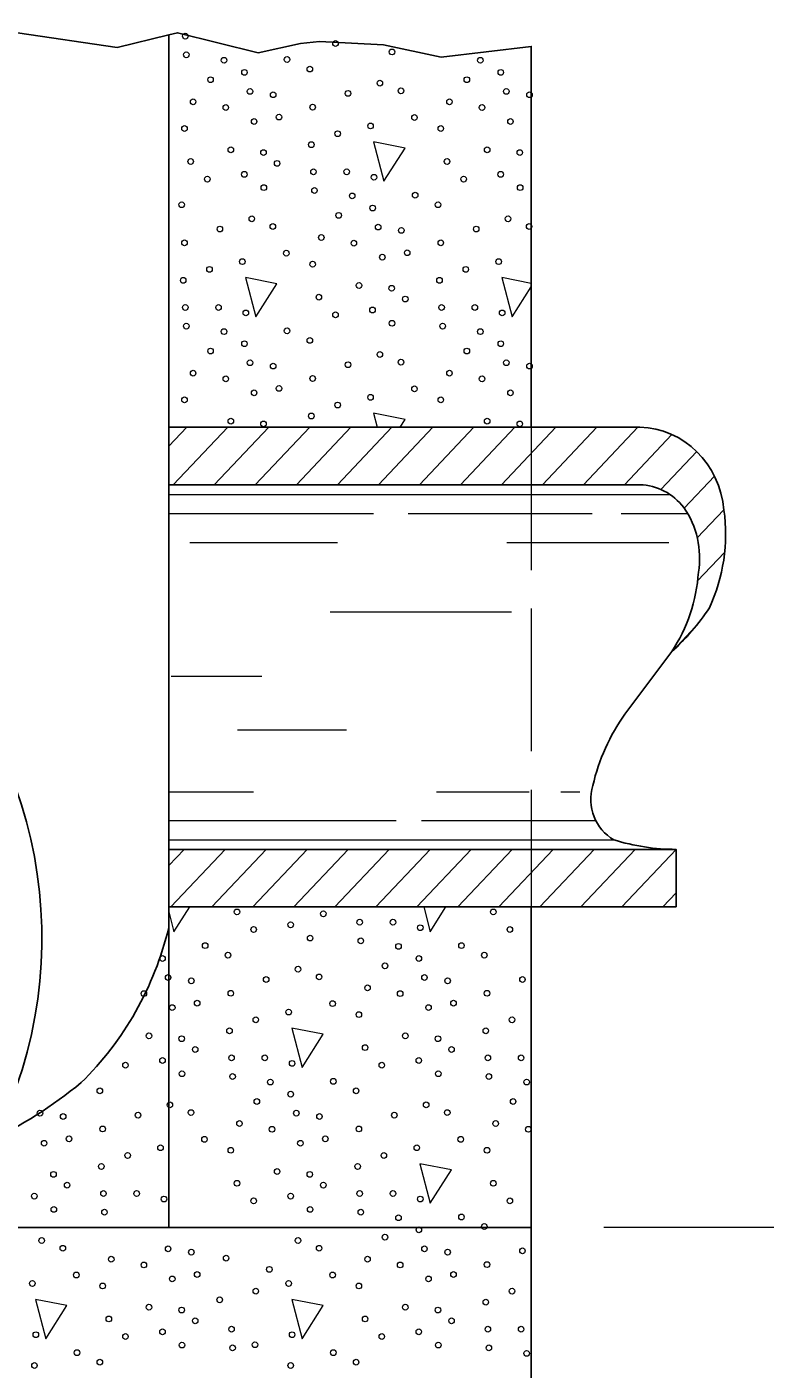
# Model space of a CAD drawing. Extents: x -410.5 to -376.5, y 1617.6 to 1661.6.
# Drawn here: x -402.048 to -400.125, y 1652.563 to 1656.059 of the extents above; entities that cross this region are included whole.
import ezdxf

# ---------------------------------------------------------------- set-up
doc = ezdxf.new("R2010")
doc.units = 0
doc.header["$LTSCALE"] = 0.062
doc.linetypes.add('LONG_DASHED', pattern=[7.5, 6, -1.5])
doc.layers.add('1', color=7, linetype='Continuous', lineweight=13)

msp = doc.modelspace()

# ---------------------------------------------------------------- linework, layer by layer
at = {"layer": '1', "lineweight": 25}
for p, q in [((-401.67833, 1655.01608), (-401.67833, 1656.03808)), ((-400.45108, 1655.01608), (-401.67833, 1655.01608)), ((-401.67833, 1653.91675), (-401.67833, 1654.86617)), ((-400.49033, 1654.26892), (-400.36817, 1654.43167)), ((-401.67833, 1652.9315), (-401.67833, 1653.71308)), ((-400.73433, 1652.9315), (-405.35992, 1652.9315))]:
    msp.add_line(p, q, dxfattribs=at)
at = {"layer": '1'}
for p, q in [((-400.73442, 1655.39083), (-400.81092, 1655.40583)), ((-400.81092, 1655.40583), (-400.78392, 1655.30333)), ((-400.78392, 1655.30333), (-400.73442, 1655.38142)), ((-401.14475, 1655.05242), (-401.13508, 1655.01617)), ((-401.06275, 1655.0365), (-401.14475, 1655.05242)), ((-401.67833, 1654.96667), (-401.63158, 1655.01608)), ((-401.66642, 1654.86617), (-401.52483, 1655.01608)), ((-401.55958, 1654.86617), (-401.418, 1655.01608)), ((-401.45283, 1654.86617), (-401.31117, 1655.01608)), ((-401.346, 1654.86617), (-401.20442, 1655.01608)), ((-401.23917, 1654.86617), (-401.09758, 1655.01608)), ((-401.13242, 1654.86617), (-400.99075, 1655.01608)), ((-401.07575, 1655.01617), (-401.06275, 1655.0365)), ((-401.02558, 1654.86617), (-400.884, 1655.01608)), ((-400.91875, 1654.86617), (-400.77717, 1655.01608)), ((-400.812, 1654.86617), (-400.67033, 1655.01608)), ((-400.70517, 1654.86617), (-400.56358, 1655.01608)), ((-400.59842, 1654.86617), (-400.45675, 1655.01608)), ((-400.49167, 1654.86617), (-400.368, 1654.99708)), ((-400.3965, 1654.85383), (-400.30317, 1654.95267)), ((-400.33567, 1654.80517), (-400.25692, 1654.8885)), ((-401.67833, 1654.84117), (-400.37325, 1654.84117)), ((-401.67833, 1654.79125), (-401.14475, 1654.79125)), ((-401.05433, 1654.79125), (-400.57583, 1654.79125)), ((-400.50042, 1654.79125), (-400.32675, 1654.79125)), ((-400.30192, 1654.72783), (-400.2325, 1654.80133)), ((-401.62325, 1654.71625), (-401.239, 1654.71625)), ((-400.79808, 1654.71625), (-400.37617, 1654.71625)), ((-400.30092, 1654.61575), (-400.23058, 1654.69017)), ((-401.25775, 1654.53542), (-400.78575, 1654.53542)), ((-400.36658, 1654.43317), (-400.30625, 1654.49717)), ((-401.67225, 1654.36783), (-401.43625, 1654.36783)), ((-401.49892, 1654.22825), (-401.21575, 1654.22825)), ((-401.67833, 1654.06667), (-401.4575, 1654.06667)), ((-400.98083, 1654.06667), (-400.73975, 1654.06667)), ((-400.65683, 1654.06667), (-400.60792, 1654.06667)), ((-401.67833, 1653.99167), (-401.08633, 1653.99167)), ((-401.02042, 1653.99167), (-400.56617, 1653.99167)), ((-401.67833, 1653.94175), (-400.51917, 1653.94175)), ((-401.67833, 1653.87433), (-401.63825, 1653.91675)), ((-401.673, 1653.76683), (-401.53142, 1653.91675)), ((-401.56625, 1653.76683), (-401.42458, 1653.91675)), ((-401.4595, 1653.76683), (-401.31783, 1653.91675)), ((-401.35267, 1653.76683), (-401.211, 1653.91675)), ((-401.24583, 1653.76692), (-401.10417, 1653.91675)), ((-401.13908, 1653.76683), (-400.99742, 1653.91675)), ((-401.03225, 1653.76683), (-400.89067, 1653.91675)), ((-400.9255, 1653.76683), (-400.78383, 1653.91675)), ((-400.81867, 1653.76683), (-400.67708, 1653.91675)), ((-400.71183, 1653.76683), (-400.57025, 1653.91675)), ((-400.60508, 1653.76683), (-400.4635, 1653.91675)), ((-400.3915, 1653.76683), (-400.35675, 1653.80358)), ((-395.31625, 1652.9315), (-400.54525, 1652.9315))]:
    msp.add_line(p, q, dxfattribs=at)
at = {"layer": '1', "linetype": 'LONG_DASHED'}
msp.add_line((-400.73433, 1655.01608), (-400.73433, 1653.76683), dxfattribs=at)
at = {"layer": '1', "lineweight": 25}
for points in [[(-404.41592, 1656.02175), (-404.2725, 1655.98967), (-404.153, 1656.02075), (-403.98442, 1656.00208), (-403.92575, 1656.00492), (-403.82517, 1656.03917), (-403.76458, 1656.03192), (-403.7105, 1656.02975), (-403.49083, 1655.99067), (-403.33433, 1656.03883), (-403.13075, 1656.01808), (-402.962, 1656.05208), (-402.852, 1656.05892), (-402.67125, 1656.00367), (-402.5025, 1656.03467), (-402.27992, 1655.99658), (-402.12158, 1656.03267), (-402.07225, 1656.04367), (-401.81283, 1656.0055), (-401.67833, 1656.03808)], [(-401.67833, 1656.03808), (-401.65542, 1656.04358), (-401.44525, 1655.99133), (-401.33525, 1656.01533), (-401.286, 1656.02033), (-401.11925, 1656.01175), (-400.96875, 1655.98), (-400.73433, 1656.00792), (-400.73433, 1655.01608), (-401.67833, 1655.01608)], [(-401.67833, 1655.01608), (-401.67833, 1654.86617), (-400.45108, 1654.86617)], [(-405.35992, 1654.77925), (-405.35992, 1652.13192), (-400.73433, 1652.13192), (-400.73433, 1653.76683), (-401.67833, 1653.76683), (-401.67833, 1653.71308)]]:
    msp.add_lwpolyline(points, dxfattribs=at)
at = {"layer": '1'}
for points in [[(-401.14475, 1655.75908), (-401.11775, 1655.65675), (-401.06275, 1655.74317)], [(-401.47842, 1655.40583), (-401.45142, 1655.30333), (-401.3965, 1655.38983)], [(-401.35792, 1653.45125), (-401.33092, 1653.34892), (-401.276, 1653.43533)], [(-401.02417, 1653.09792), (-400.99725, 1652.9955), (-400.94225, 1653.082)], [(-402.0255, 1652.74458), (-401.9985, 1652.64217), (-401.9435, 1652.72858)], [(-401.35792, 1652.74458), (-401.33092, 1652.64217), (-401.276, 1652.72858)]]:
    msp.add_lwpolyline(points, close=True, dxfattribs=at)
at = {"layer": '1', "lineweight": 25}
msp.add_lwpolyline([(-400.35675, 1653.76683), (-401.67833, 1653.76683), (-401.67833, 1653.91675), (-400.35675, 1653.91675)], close=True, dxfattribs=at)
at = {"layer": '1'}
for points in [[(-400.49825, 1653.76683), (-400.35675, 1653.91667), (-400.35675, 1653.91667)], [(-401.67842, 1653.75392), (-401.66467, 1653.70217), (-401.62375, 1653.76683)], [(-401.01425, 1653.76683), (-400.99725, 1653.70217), (-400.95625, 1653.76683)]]:
    msp.add_lwpolyline(points, dxfattribs=at)
for centre, major_axis in [((-401.63519, 1656.0348), (0, -0.00756)), ((-401.24403, 1656.01572), (0, 0.00756)), ((-401.09684, 1655.99346), (0, -0.00756)), ((-401.63252, 1655.98616), (0, -0.00756)), ((-401.53423, 1655.97185), (0, 0.00756)), ((-401.37024, 1655.97373), (0, -0.00756)), ((-400.86672, 1655.97185), (0, 0.00756)), ((-401.56944, 1655.92126), (0, 0.00756)), ((-401.4811, 1655.94034), (0, 0.00756)), ((-401.31078, 1655.94894), (0, -0.00756)), ((-400.90193, 1655.92126), (0, 0.00756)), ((-400.8136, 1655.94034), (0, 0.00756)), ((-401.46664, 1655.89075), (0, 0.00756)), ((-401.21132, 1655.88569), (0, -0.00756)), ((-401.12838, 1655.91237), (0, -0.00756)), ((-401.07342, 1655.89234), (0, -0.00756)), ((-400.79913, 1655.89075), (0, 0.00756)), ((-401.61477, 1655.86372), (0, 0.00756)), ((-401.52978, 1655.84876), (0, 0.00756)), ((-401.40629, 1655.8821), (0, -0.00756)), ((-401.30355, 1655.84965), (0, -0.00756)), ((-400.94726, 1655.86372), (0, 0.00756)), ((-400.86227, 1655.84876), (0, 0.00756)), ((-400.73878, 1655.8821), (0, -0.00756)), ((-401.45591, 1655.81249), (0, 0.00756)), ((-401.39099, 1655.82397), (0, -0.00756)), ((-401.03832, 1655.82267), (0, 0.00756)), ((-400.7884, 1655.81249), (0, 0.00756)), ((-401.6373, 1655.79405), (0, 0.00756)), ((-401.23841, 1655.78068), (0, -0.00756)), ((-401.15275, 1655.80071), (0, -0.00756)), ((-400.96979, 1655.79405), (0, 0.00756)), ((-401.30683, 1655.75206), (0, -0.00756)), ((-401.62106, 1655.70819), (0, 0.00756)), ((-401.51654, 1655.73875), (0, 0.00756)), ((-401.43149, 1655.73139), (0, 0.00756)), ((-400.95355, 1655.70819), (0, 0.00756)), ((-400.84903, 1655.73875), (0, 0.00756)), ((-400.76398, 1655.73139), (0, 0.00756)), ((-401.48138, 1655.6748), (0, 0.00756)), ((-401.39605, 1655.70342), (0, -0.00756)), ((-401.30143, 1655.68145), (0, -0.00756)), ((-401.21488, 1655.68145), (0, 0.00756)), ((-400.81387, 1655.6748), (0, 0.00756)), ((-401.57778, 1655.66237), (0, 0.00756)), ((-401.4306, 1655.64011), (0, -0.00756)), ((-401.14373, 1655.66714), (0, -0.00756)), ((-400.91027, 1655.66237), (0, 0.00756)), ((-400.76309, 1655.64011), (0, -0.00756)), ((-401.29876, 1655.63281), (0, -0.00756)), ((-401.20047, 1655.6185), (0, 0.00756)), ((-401.03649, 1655.62038), (0, -0.00756)), ((-401.64453, 1655.59559), (0, -0.00756)), ((-401.23568, 1655.56791), (0, 0.00756)), ((-401.14735, 1655.58699), (0, 0.00756)), ((-400.97702, 1655.59559), (0, -0.00756)), ((-401.46214, 1655.55902), (0, -0.00756)), ((-401.40718, 1655.53899), (0, -0.00756)), ((-401.13289, 1655.5374), (0, 0.00756)), ((-400.79463, 1655.55902), (0, -0.00756)), ((-400.73967, 1655.53899), (0, -0.00756)), ((-401.54507, 1655.53234), (0, -0.00756)), ((-401.28102, 1655.51037), (0, 0.00756)), ((-401.07253, 1655.52875), (0, -0.00756)), ((-400.87756, 1655.53234), (0, -0.00756)), ((-401.6373, 1655.4963), (0, -0.00756)), ((-401.37208, 1655.46932), (0, 0.00756)), ((-401.19602, 1655.49541), (0, 0.00756)), ((-401.05724, 1655.47062), (0, -0.00756)), ((-400.96979, 1655.4963), (0, -0.00756)), ((-401.4865, 1655.44736), (0, -0.00756)), ((-401.30355, 1655.4407), (0, 0.00756)), ((-401.12215, 1655.45914), (0, 0.00756)), ((-400.81899, 1655.44736), (0, -0.00756)), ((-401.64058, 1655.39871), (0, -0.00756)), ((-401.57216, 1655.42733), (0, -0.00756)), ((-400.97307, 1655.39871), (0, -0.00756)), ((-400.90465, 1655.42733), (0, -0.00756)), ((-401.18278, 1655.3854), (0, 0.00756)), ((-401.09773, 1655.37804), (0, 0.00756)), ((-401.63519, 1655.3281), (0, -0.00756)), ((-401.54863, 1655.3281), (0, 0.00756)), ((-401.2873, 1655.35484), (0, 0.00756)), ((-401.0623, 1655.35007), (0, -0.00756)), ((-400.96768, 1655.3281), (0, -0.00756)), ((-400.88112, 1655.3281), (0, 0.00756)), ((-401.47749, 1655.31379), (0, -0.00756)), ((-401.24403, 1655.30902), (0, 0.00756)), ((-401.14763, 1655.32145), (0, 0.00756)), ((-400.80998, 1655.31379), (0, -0.00756)), ((-401.63252, 1655.27946), (0, -0.00756)), ((-401.53423, 1655.26515), (0, 0.00756)), ((-401.37024, 1655.26703), (0, -0.00756)), ((-401.09684, 1655.28676), (0, -0.00756)), ((-400.96501, 1655.27946), (0, -0.00756)), ((-400.86672, 1655.26515), (0, 0.00756)), ((-401.4811, 1655.23364), (0, 0.00756)), ((-401.31078, 1655.24224), (0, -0.00756)), ((-400.8136, 1655.23364), (0, 0.00756)), ((-401.56944, 1655.21456), (0, 0.00756)), ((-401.46664, 1655.18405), (0, 0.00756)), ((-401.12838, 1655.20567), (0, -0.00756)), ((-401.07342, 1655.18564), (0, -0.00756)), ((-400.90193, 1655.21456), (0, 0.00756)), ((-400.79913, 1655.18405), (0, 0.00756)), ((-401.61477, 1655.15702), (0, 0.00756)), ((-401.40629, 1655.1754), (0, -0.00756)), ((-401.21132, 1655.17899), (0, -0.00756)), ((-400.94726, 1655.15702), (0, 0.00756)), ((-400.73878, 1655.1754), (0, -0.00756)), ((-401.52978, 1655.14206), (0, 0.00756)), ((-401.39099, 1655.11727), (0, -0.00756)), ((-401.30355, 1655.14295), (0, -0.00756)), ((-401.03832, 1655.11597), (0, 0.00756)), ((-400.86227, 1655.14206), (0, 0.00756)), ((-401.6373, 1655.08735), (0, 0.00756)), ((-401.45591, 1655.10579), (0, 0.00756)), ((-401.15275, 1655.09401), (0, -0.00756)), ((-400.96979, 1655.08735), (0, 0.00756)), ((-400.7884, 1655.10579), (0, 0.00756)), ((-401.30683, 1655.04536), (0, -0.00756)), ((-401.23841, 1655.07398), (0, -0.00756)), ((-401.51654, 1655.03205), (0, 0.00756)), ((-401.43149, 1655.02469), (0, 0.00756)), ((-400.84903, 1655.03205), (0, 0.00756)), ((-400.76398, 1655.02469), (0, 0.00756)), ((-401.50055, 1653.75369), (0, 0.00756)), ((-400.83304, 1653.75369), (0, 0.00756)), ((-401.36087, 1653.7203), (0, 0.00756)), ((-401.27554, 1653.74892), (0, -0.00756)), ((-401.18092, 1653.72696), (0, -0.00756)), ((-401.09437, 1653.72696), (0, 0.00756)), ((-401.45727, 1653.70788), (0, 0.00756)), ((-401.31009, 1653.68561), (0, -0.00756)), ((-401.02323, 1653.71265), (0, -0.00756)), ((-400.78976, 1653.70788), (0, 0.00756)), ((-401.58349, 1653.66589), (0, -0.00756)), ((-401.17825, 1653.67831), (0, -0.00756)), ((-401.07996, 1653.664), (0, 0.00756)), ((-400.91598, 1653.66589), (0, -0.00756)), ((-401.69435, 1653.63249), (0, 0.00756)), ((-401.52402, 1653.64109), (0, -0.00756)), ((-401.11518, 1653.61341), (0, 0.00756)), ((-401.02684, 1653.63249), (0, 0.00756)), ((-400.85652, 1653.64109), (0, -0.00756)), ((-401.67989, 1653.58291), (0, 0.00756)), ((-401.42457, 1653.57784), (0, -0.00756)), ((-401.34163, 1653.60452), (0, -0.00756)), ((-401.28667, 1653.5845), (0, -0.00756)), ((-401.01238, 1653.58291), (0, 0.00756)), ((-400.75706, 1653.57784), (0, -0.00756)), ((-401.74302, 1653.54092), (0, 0.00756)), ((-401.61953, 1653.57425), (0, -0.00756)), ((-401.51679, 1653.5418), (0, -0.00756)), ((-401.16051, 1653.55588), (0, 0.00756)), ((-401.07551, 1653.54092), (0, 0.00756)), ((-400.95203, 1653.57425), (0, -0.00756)), ((-400.84928, 1653.5418), (0, -0.00756)), ((-401.60424, 1653.51612), (0, -0.00756)), ((-401.25157, 1653.51483), (0, 0.00756)), ((-400.93673, 1653.51612), (0, -0.00756)), ((-401.66915, 1653.50464), (0, 0.00756)), ((-401.45166, 1653.47284), (0, -0.00756)), ((-401.36599, 1653.49286), (0, -0.00756)), ((-401.18304, 1653.48621), (0, 0.00756)), ((-401.00164, 1653.50464), (0, 0.00756)), ((-400.78415, 1653.47284), (0, -0.00756)), ((-401.52007, 1653.44422), (0, -0.00756)), ((-400.85257, 1653.44422), (0, -0.00756)), ((-401.72978, 1653.43091), (0, 0.00756)), ((-401.64473, 1653.42355), (0, 0.00756)), ((-401.1668, 1653.40034), (0, 0.00756)), ((-401.06228, 1653.43091), (0, 0.00756)), ((-400.97722, 1653.42355), (0, 0.00756)), ((-401.69463, 1653.36695), (0, 0.00756)), ((-401.6093, 1653.39557), (0, -0.00756)), ((-401.51468, 1653.37361), (0, -0.00756)), ((-401.42813, 1653.37361), (0, 0.00756)), ((-401.02712, 1653.36695), (0, 0.00756)), ((-400.94179, 1653.39557), (0, -0.00756)), ((-400.84717, 1653.37361), (0, -0.00756)), ((-400.76062, 1653.37361), (0, 0.00756)), ((-401.79103, 1653.35453), (0, 0.00756)), ((-401.64384, 1653.33226), (0, -0.00756)), ((-401.35698, 1653.3593), (0, -0.00756)), ((-401.12352, 1653.35453), (0, 0.00756)), ((-400.97633, 1653.33226), (0, -0.00756)), ((-401.51201, 1653.32496), (0, -0.00756)), ((-401.41372, 1653.31065), (0, 0.00756)), ((-401.24973, 1653.31254), (0, -0.00756)), ((-400.8445, 1653.32496), (0, -0.00756)), ((-400.74621, 1653.31065), (0, 0.00756)), ((-401.85778, 1653.28774), (0, -0.00756)), ((-401.3606, 1653.27914), (0, 0.00756)), ((-401.19027, 1653.28774), (0, -0.00756)), ((-402.01364, 1653.22956), (0, 0.00756)), ((-401.67538, 1653.25117), (0, -0.00756)), ((-401.62042, 1653.23115), (0, -0.00756)), ((-401.44893, 1653.26006), (0, 0.00756)), ((-401.34613, 1653.22956), (0, 0.00756)), ((-401.00787, 1653.25117), (0, -0.00756)), ((-400.95292, 1653.23115), (0, -0.00756)), ((-400.78142, 1653.26006), (0, 0.00756)), ((-401.95329, 1653.2209), (0, -0.00756)), ((-401.75832, 1653.22449), (0, -0.00756)), ((-401.49426, 1653.20253), (0, 0.00756)), ((-401.28578, 1653.2209), (0, -0.00756)), ((-401.09081, 1653.22449), (0, -0.00756)), ((-400.82676, 1653.20253), (0, 0.00756)), ((-401.93799, 1653.16277), (0, -0.00756)), ((-401.85055, 1653.18845), (0, -0.00756)), ((-401.58532, 1653.16148), (0, 0.00756)), ((-401.40927, 1653.18757), (0, 0.00756)), ((-401.27048, 1653.16277), (0, -0.00756)), ((-401.18304, 1653.18845), (0, -0.00756)), ((-400.91782, 1653.16148), (0, 0.00756)), ((-400.74176, 1653.18757), (0, 0.00756)), ((-402.00291, 1653.15129), (0, 0.00756)), ((-401.69975, 1653.13951), (0, -0.00756)), ((-401.51679, 1653.13286), (0, 0.00756)), ((-401.3354, 1653.15129), (0, 0.00756)), ((-401.03224, 1653.13951), (0, -0.00756)), ((-400.84928, 1653.13286), (0, 0.00756)), ((-401.85383, 1653.09087), (0, -0.00756)), ((-401.78541, 1653.11949), (0, -0.00756)), ((-401.18632, 1653.09087), (0, -0.00756)), ((-401.1179, 1653.11949), (0, -0.00756)), ((-401.97849, 1653.0702), (0, 0.00756)), ((-401.39603, 1653.07756), (0, 0.00756)), ((-401.31098, 1653.0702), (0, 0.00756)), ((-401.94305, 1653.04222), (0, -0.00756)), ((-401.84843, 1653.02026), (0, -0.00756)), ((-401.76188, 1653.02026), (0, 0.00756)), ((-401.50055, 1653.04699), (0, 0.00756)), ((-401.27554, 1653.04222), (0, -0.00756)), ((-401.18092, 1653.02026), (0, -0.00756)), ((-401.09437, 1653.02026), (0, 0.00756)), ((-400.83304, 1653.04699), (0, 0.00756)), ((-402.02838, 1653.0136), (0, 0.00756)), ((-401.69073, 1653.00595), (0, -0.00756)), ((-401.45727, 1653.00118), (0, 0.00756)), ((-401.36087, 1653.0136), (0, 0.00756)), ((-401.02323, 1653.00595), (0, -0.00756)), ((-400.78976, 1653.00118), (0, 0.00756)), ((-401.9776, 1652.97891), (0, -0.00756)), ((-401.84576, 1652.97161), (0, -0.00756)), ((-401.31009, 1652.97891), (0, -0.00756)), ((-401.17825, 1652.97161), (0, -0.00756)), ((-401.07996, 1652.9573), (0, 0.00756)), ((-400.91598, 1652.95919), (0, -0.00756)), ((-401.02684, 1652.92579), (0, 0.00756)), ((-400.85652, 1652.93439), (0, -0.00756)), ((-402.00914, 1652.89782), (0, -0.00756)), ((-401.95418, 1652.8778), (0, -0.00756)), ((-401.67989, 1652.87621), (0, 0.00756)), ((-401.34163, 1652.89782), (0, -0.00756)), ((-401.28667, 1652.8778), (0, -0.00756)), ((-401.11518, 1652.90671), (0, 0.00756)), ((-401.01238, 1652.87621), (0, 0.00756)), ((-401.82802, 1652.84918), (0, 0.00756)), ((-401.61953, 1652.86755), (0, -0.00756)), ((-401.52882, 1652.85211), (0, -0.00756)), ((-401.16051, 1652.84918), (0, 0.00756)), ((-400.95203, 1652.86755), (0, -0.00756)), ((-400.75706, 1652.87114), (0, -0.00756)), ((-401.91908, 1652.80813), (0, 0.00756)), ((-401.74302, 1652.83422), (0, 0.00756)), ((-401.60424, 1652.80942), (0, -0.00756)), ((-401.41616, 1652.82286), (0, -0.00756)), ((-401.25157, 1652.80813), (0, 0.00756)), ((-401.07551, 1652.83422), (0, 0.00756)), ((-400.93673, 1652.80942), (0, -0.00756)), ((-400.84928, 1652.8351), (0, -0.00756)), ((-402.0335, 1652.78616), (0, -0.00756)), ((-401.85055, 1652.77951), (0, 0.00756)), ((-401.66915, 1652.79794), (0, 0.00756)), ((-401.36599, 1652.78616), (0, -0.00756)), ((-401.18304, 1652.77951), (0, 0.00756)), ((-401.00164, 1652.79794), (0, 0.00756)), ((-401.54551, 1652.74346), (0, -0.00756)), ((-401.45166, 1652.76614), (0, -0.00756)), ((-400.85257, 1652.73752), (0, -0.00756)), ((-400.78415, 1652.76614), (0, -0.00756)), ((-401.72978, 1652.72421), (0, 0.00756)), ((-401.64473, 1652.71685), (0, 0.00756)), ((-401.06228, 1652.72421), (0, 0.00756)), ((-400.97722, 1652.71685), (0, 0.00756)), ((-401.8343, 1652.69364), (0, 0.00756)), ((-401.6093, 1652.68887), (0, -0.00756)), ((-401.51468, 1652.66691), (0, -0.00756)), ((-401.1668, 1652.69364), (0, 0.00756)), ((-400.94179, 1652.68887), (0, -0.00756)), ((-400.84717, 1652.66691), (0, -0.00756)), ((-400.76062, 1652.66691), (0, 0.00756)), ((-402.02449, 1652.6526), (0, -0.00756)), ((-401.79103, 1652.64783), (0, 0.00756)), ((-401.69463, 1652.66025), (0, 0.00756)), ((-401.35698, 1652.6526), (0, -0.00756)), ((-401.12352, 1652.64783), (0, 0.00756)), ((-401.02712, 1652.66025), (0, 0.00756)), ((-401.91724, 1652.60584), (0, -0.00756)), ((-401.64384, 1652.62557), (0, -0.00756)), ((-401.51201, 1652.61826), (0, -0.00756)), ((-401.45371, 1652.62645), (0, -0.00756)), ((-401.24973, 1652.60584), (0, -0.00756)), ((-400.97633, 1652.62557), (0, -0.00756)), ((-400.8445, 1652.61826), (0, -0.00756)), ((-400.74621, 1652.60395), (0, 0.00756)), ((-402.0281, 1652.57244), (0, 0.00756)), ((-401.85778, 1652.58104), (0, -0.00756)), ((-401.3606, 1652.57244), (0, 0.00756)), ((-401.19027, 1652.58104), (0, -0.00756))]:
    msp.add_ellipse(centre, major_axis=major_axis, ratio=0.944543, dxfattribs=at)
at = {"layer": '1', "lineweight": 25}
for centre, major_axis, start_param, end_param in [((-400.45564, 1654.77875), (0, 0.2374), 4.8036868, 6.2629803), ((-403.04711, 1653.6852), (0, 1.09937), 4.2189121, 8.3478098), ((-400.45473, 1654.70515), (0, 0.16108), 5.3939936, 6.2594185), ((-400.50487, 1654.67518), (0, -0.22142), 1.4031658, 2.2064481), ((-400.63947, 1654.73769), (0, -0.43557), 1.1151928, 1.7152479), ((-400.6929, 1654.67062), (0, -0.41865), 0.9634073, 1.4933638), ((-400.75248, 1654.90591), (0, 0.62483), 3.8506706, 4.0986223), ((-400.09786, 1653.9575), (0, 0.51925), 0.9275361, 1.3272329), ((-400.46673, 1654.04689), (0, 0.11892), 1.2647066, 2.6559602), ((-400.35756, 1654.51499), (0, 0.59826), 2.851562, 3.1430851), ((-402.43472, 1653.918), (0, 0.82662), 3.8844611, 4.4619054), ((-402.5972, 1654.24283), (0, -1.18587), 0.4116177, 0.6643472)]:
    msp.add_ellipse(centre, major_axis=major_axis, ratio=0.944543, start_param=start_param, end_param=end_param, dxfattribs=at)

doc.saveas('drawing.dxf')
